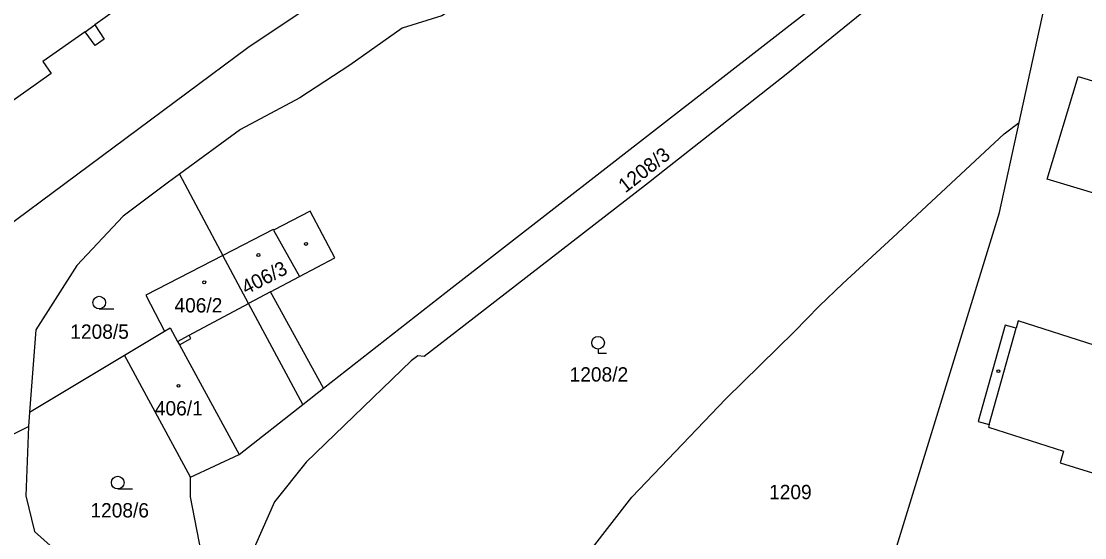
# Model space of a CAD drawing. Extents: x -679220 to -673243, y -1075091 to -1066557.
# Drawn here: x -676855.4 to -676729.1, y -1070809.1 to -1070747.8 of the extents above; entities that cross this region are included whole.
import ezdxf

# ---------------------------------------------------------------- set-up
doc = ezdxf.new("R2010")
doc.units = 0
for name, color, linetype in [('Hranice parcel', 7, 'Continuous'), ('Parcelní čísla', 7, 'Continuous'), ('Vnitřní kresba', 7, 'Continuous'), ('Značky budov', 7, 'Continuous'), ('Značky kultur', 7, 'Continuous')]:
    doc.layers.add(name, color=color, linetype=linetype)

msp = doc.modelspace()

# ---------------------------------------------------------------- linework, layer by layer
at = {"layer": 'Hranice parcel'}
for p, q in [((-676736.91, -1070759.79), (-676731.02, -1070732.9)), ((-676836.63, -1070765.94), (-676831.48, -1070775.57)), ((-676843.17, -1070787.42), (-676838.42, -1070784.57)), ((-676854.43, -1070794.18), (-676843.17, -1070787.42)), ((-676835.34, -1070801.91), (-676843.17, -1070787.42)), ((-676822, -1070793.28), (-676819.52, -1070791.34)), ((-676829.56, -1070799.2), (-676822, -1070793.28)), ((-676854.43, -1070794.18), (-676854.56, -1070795.88)), ((-676835.34, -1070801.91), (-676829.56, -1070799.2))]:
    msp.add_line(p, q, dxfattribs=at)
for points in [[(-676753.35, -1070693.05), (-676754.06, -1070696.49), (-676755.62, -1070699.7), (-676758.23, -1070703.29), (-676761.75, -1070707.57), (-676768.78, -1070714.55), (-676783.7, -1070728.39), (-676788.47, -1070731.18), (-676797.21, -1070738.47), (-676800.75, -1070744.01), (-676805.46, -1070747.13), (-676810.17, -1070748.61), (-676816.4, -1070753.01), (-676822.34, -1070756.86), (-676829.38, -1070760.64), (-676836.63, -1070765.94)], [(-676791.81, -1070723.66), (-676812.53, -1070740.21), (-676828.51, -1070750.96), (-676857.49, -1070772.45), (-676885.64, -1070779.16)], [(-676877.98, -1070745.56), (-676867.53, -1070738.15), (-676856.14, -1070730.08), (-676855.94, -1070730.37), (-676847.66, -1070725.47), (-676837.67, -1070742.46), (-676839.83, -1070743.73), (-676838.77, -1070745.52), (-676840.2, -1070746.36), (-676841.25, -1070744.57), (-676842.99, -1070745.59), (-676846.69, -1070748.21), (-676845.57, -1070749.9), (-676846.66, -1070750.67), (-676847.85, -1070749.03), (-676852.87, -1070752.58), (-676851.87, -1070754), (-676863.38, -1070762.15), (-676864.51, -1070760.55), (-676868.75, -1070763.56), (-676867.04, -1070765.97), (-676885.64, -1070779.16)], [(-676819.52, -1070791.34), (-676804.94, -1070779.94), (-676741.35, -1070730.52), (-676736.27, -1070726.47), (-676735.01, -1070724.87)], [(-676734.09, -1070729.39), (-676764.56, -1070754.12), (-676779.02, -1070765.48), (-676780.93, -1070766.95), (-676802.84, -1070783.93), (-676807.58, -1070787.57), (-676808.32, -1070787.51), (-676809.11, -1070788.09), (-676821.6, -1070800.12), (-676825.36, -1070804.84), (-676827.62, -1070809.91), (-676828.1, -1070816.09), (-676825.15, -1070823.23), (-676820.55, -1070832.07), (-676814.12, -1070843.75)], [(-676729.89, -1070754.35), (-676701.03, -1070763.05), (-676704.7, -1070775.2), (-676733.56, -1070766.52), (-676729.89, -1070754.35)], [(-676798.59, -1070828.95), (-676799.22, -1070826.91), (-676794.71, -1070820.4), (-676787.84, -1070810.66), (-676782.89, -1070804.27), (-676771.75, -1070792.62), (-676763.59, -1070784.6), (-676760.67, -1070781.6), (-676757.85, -1070778.9), (-676751.9, -1070773.46), (-676738.69, -1070761.14), (-676736.91, -1070759.79)], [(-676760.61, -1070839.9), (-676739.25, -1070770.5), (-676736.91, -1070759.79)], [(-676836.63, -1070765.94), (-676837.95, -1070766.9), (-676843.31, -1070770.94), (-676848.81, -1070776.79), (-676853.7, -1070784.41), (-676854.43, -1070794.18)], [(-676819.52, -1070791.34), (-676825.82, -1070779.91), (-676822.38, -1070778.08), (-676818.19, -1070775.85), (-676821.12, -1070770.33), (-676825.47, -1070772.58), (-676825.52, -1070772.49), (-676831.48, -1070775.57)], [(-676831.48, -1070775.57), (-676840.63, -1070780.3), (-676838.42, -1070784.57)], [(-676822, -1070793.28), (-676828.42, -1070781.29), (-676831.48, -1070775.57)], [(-676727.85, -1070786.27), (-676737, -1070783.33), (-676737.25, -1070784.21), (-676738.55, -1070783.85), (-676741.75, -1070795.29), (-676740.45, -1070795.66), (-676740.54, -1070795.98), (-676731.61, -1070798.8), (-676732.01, -1070800.19), (-676705.67, -1070808.36)], [(-676884.68, -1070786.53), (-676884, -1070786.36), (-676882.36, -1070785.96), (-676881.88, -1070785.84), (-676878.42, -1070784.64), (-676876.26, -1070786.01), (-676869.13, -1070793.18), (-676867.57, -1070794.88), (-676862.94, -1070800.05), (-676854.56, -1070795.88)], [(-676838.42, -1070784.57), (-676837.74, -1070784.16), (-676836.86, -1070785.78), (-676836.64, -1070786.18), (-676829.56, -1070799.2)], [(-676854.56, -1070795.88), (-676854.87, -1070804.12), (-676853.85, -1070808.36), (-676850.18, -1070811.62)], [(-676831.16, -1070828.55), (-676830.66, -1070828.28), (-676835.31, -1070804.23), (-676835.34, -1070801.91)]]:
    msp.add_lwpolyline(points, dxfattribs=at)
at = {"layer": 'Vnitřní kresba'}
for p, q in [((-676847.85, -1070749.03), (-676846.69, -1070748.21)), ((-676825.47, -1070772.58), (-676822.38, -1070778.08)), ((-676825.82, -1070779.91), (-676828.42, -1070781.29)), ((-676835.5, -1070785.04), (-676828.42, -1070781.29)), ((-676740.45, -1070795.66), (-676737.25, -1070784.21)), ((-676836.86, -1070785.78), (-676835.5, -1070785.04)), ((-676836.64, -1070786.18), (-676835.28, -1070785.44)), ((-676835.28, -1070785.44), (-676835.5, -1070785.04))]:
    msp.add_line(p, q, dxfattribs=at)
at = {"layer": 'Značky budov'}
for centre in [(-676821.6, -1070774.21), (-676827.26, -1070775.53), (-676833.69, -1070778.77), (-676739.36, -1070789.32), (-676836.75, -1070791.06)]:
    msp.add_circle(centre, 0.175, dxfattribs=at)
at = {"layer": 'Značky kultur'}
for p, q in [((-676846.17, -1070781.93), (-676844.42, -1070781.93)), ((-676786.91, -1070786.7), (-676786.91, -1070787.2)), ((-676786.91, -1070787.2), (-676785.91, -1070787.2)), ((-676843.97, -1070803.29), (-676842.22, -1070803.29))]:
    msp.add_line(p, q, dxfattribs=at)
for centre in [(-676846.17, -1070781.18), (-676786.91, -1070785.95), (-676843.97, -1070802.54)]:
    msp.add_circle(centre, 0.75, dxfattribs=at)

# ---------------------------------------------------------------- texts
at = {"layer": 'Parcelní čísla'}
for s, rotation, p in [('1208/3', 38, (-676783.67, -1070768.23)), ('406/3', 27, (-676828.72, -1070780.26))]:
    msp.add_text(s, height=1.7, rotation=rotation, dxfattribs=at).set_placement(p)
for s, p in [('406/2', (-676837.23, -1070782.35)), ('1208/5', (-676849.6, -1070785.47)), ('1208/2', (-676790.29, -1070790.55)), ('406/1', (-676839.56, -1070794.57)), ('1209', (-676766.6, -1070804.51)), ('1208/6', (-676847.21, -1070806.68))]:
    msp.add_text(s, height=1.7, dxfattribs=at).set_placement(p)

doc.saveas('drawing.dxf')
